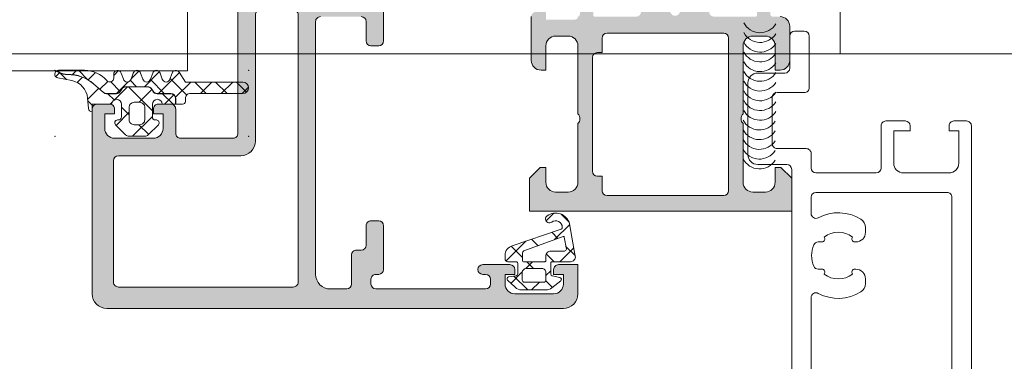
# Model space of a CAD drawing. Header units: millimetres. Extents: x 144573 to 336993, y 74252 to 247042.
# Tile 582 of 656: x 200131 to 200232, y 198193 to 198228. Entities that reach past the tile are written whole.
import ezdxf

# ---------------------------------------------------------------- set-up
doc = ezdxf.new("R2010")
doc.units = ezdxf.units.MM
doc.layers.add('FASÁDA DETAILNÍ', color=255, linetype='Continuous', lineweight=0)
doc.layers.add('NOVA', color=255, linetype='Continuous', lineweight=0)

# ---------------------------------------------------------------- blocks, each defined once
blk = doc.blocks.new('A$C69D17D4D')
at = {"layer": 'FASÁDA DETAILNÍ'}
h = blk.add_hatch(color=256, dxfattribs=at)
edge = h.paths.add_edge_path(flags=16)
edge.add_ellipse((-22986.2946985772, 24829.51812637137), major_axis=(-0.4999740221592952, 0), ratio=1, start_angle=89.99702292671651, end_angle=180.0029770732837, ccw=False)
edge.add_line((-22986.29472455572, 24829.01815234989), (-23004.29472455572, 24829.01815234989))
edge.add_ellipse((-23004.29475053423, 24829.51812637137), major_axis=(-0.4999740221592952, 0), ratio=1, start_angle=-0.002977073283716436, end_angle=90.00297707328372, ccw=False)
edge.add_line((-23004.79472455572, 24829.51815234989), (-23004.79472455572, 24842.01815234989))
edge.add_ellipse((-23004.29470273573, 24842.0181305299), major_axis=(-0.5000218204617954, 0), ratio=1, start_angle=270.0025002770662, end_angle=359.9974997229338, ccw=False)
edge.add_line((-23004.29472455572, 24842.51815234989), (-22991.69167355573, 24842.51815234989))
edge.add_ellipse((-22991.69167243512, 24844.01815122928), major_axis=(-1.499998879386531, 0), ratio=1, start_angle=89.99995719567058, end_angle=180.0000428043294)
edge.add_line((-22990.19167355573, 24844.01815234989), (-22990.19167355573, 24857.01814034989))
edge.add_ellipse((-22989.69167392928, 24857.01814072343), major_axis=(-0.4999996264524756, 0), ratio=1, start_angle=-90.00004280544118, end_angle=4.2805441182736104e-05, ccw=False)
edge.add_line((-22989.69167355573, 24857.51814034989), (-22986.29472455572, 24857.51814034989))
edge.add_ellipse((-22986.29472418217, 24857.01814072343), major_axis=(-0.4999996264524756, 0), ratio=1, start_angle=179.9999571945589, end_angle=270.0000428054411, ccw=False)
edge.add_line((-22985.79472455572, 24857.01814034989), (-22985.79472455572, 24829.51815234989))
edge = h.paths.add_edge_path()
edge.add_line((-22956.99472955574, 24828.3181403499), (-22956.99472955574, 24831.3181403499))
edge.add_line((-22956.99472955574, 24831.3181403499), (-22958.99472955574, 24831.3181403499))
edge.add_arc((-22958.99475553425, 24830.81816632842), 0.4999740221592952, 89.99702292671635, 180.0029770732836)
edge.add_line((-22959.49472955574, 24830.8181403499), (-22959.49472955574, 24830.3181403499))
edge.add_line((-22959.49472955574, 24830.3181403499), (-22958.49472955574, 24830.3181403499))
edge.add_line((-22958.49472955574, 24830.3181403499), (-22958.49472955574, 24829.3181403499))
edge.add_arc((-22959.49479368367, 24829.31820447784), 1.000064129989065, 270.0036740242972, 359.9963259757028, ccw=False)
edge.add_line((-22959.49472955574, 24828.3181403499), (-22963.49472955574, 24828.3181403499))
edge.add_arc((-22963.49469957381, 24829.31817033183), 1.00002998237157, 180.0017177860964, 269.9982822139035, ccw=False)
edge.add_line((-22964.49472955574, 24829.3181403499), (-22964.49472955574, 24830.3181403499))
edge.add_line((-22964.49472955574, 24830.3181403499), (-22963.49472955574, 24830.3181403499))
edge.add_line((-22963.49472955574, 24830.3181403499), (-22963.49472955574, 24830.8181403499))
edge.add_arc((-22963.99473515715, 24830.81813474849), 0.5000056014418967, 0.0006418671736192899, 89.99935813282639)
edge.add_line((-22963.99472955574, 24831.3181403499), (-22966.79473255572, 24831.3181403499))
edge.add_arc((-22966.79473255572, 24830.8181403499), 0.5, 90, 270)
edge.add_line((-22966.79473255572, 24830.3181403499), (-22966.49472955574, 24830.3181403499))
edge.add_arc((-22966.49474027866, 24829.81812962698), 0.5000107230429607, 0.00122873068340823, 89.99877126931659, ccw=False)
edge.add_line((-22965.99472955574, 24829.8181403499), (-22965.99472955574, 24829.3181403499))
edge.add_arc((-22966.49479747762, 24829.31820827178), 0.5000679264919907, 270.00778221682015, 359.9922177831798, ccw=False)
edge.add_line((-22966.49472955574, 24828.8181403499), (-22977.79472455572, 24828.8181403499))
edge.add_arc((-22977.79470273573, 24829.31816216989), 0.5000218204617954, 180.0025002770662, 269.99749972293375, ccw=False)
edge.add_line((-22978.29472455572, 24829.3181403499), (-22978.29472455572, 24829.8181403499))
edge.add_arc((-22977.79478722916, 24829.81820302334), 0.4999373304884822, 89.99281725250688, 180.0071827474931, ccw=False)
edge.add_line((-22977.79472455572, 24830.3181403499), (-22977.49472155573, 24830.3181403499))
edge.add_arc((-22977.49478435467, 24830.81820314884), 0.5000628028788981, 270.0071953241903, 359.9928046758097)
edge.add_line((-22976.99472155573, 24830.8181403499), (-22976.99472155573, 24835.3181403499))
edge.add_arc((-22977.49472715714, 24835.31813474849), 0.5000056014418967, 0.0006418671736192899, 89.99935813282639)
edge.add_line((-22977.49472155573, 24835.8181403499), (-22978.29472455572, 24835.8181403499))
edge.add_arc((-22978.29475053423, 24835.31816632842), 0.4999740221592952, 89.99702292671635, 180.0029770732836)
edge.add_line((-22978.79472455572, 24835.3181403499), (-22978.79472455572, 24833.3181403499))
edge.add_arc((-22979.29479247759, 24833.31820827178), 0.5000679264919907, 270.00778221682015, 359.9922177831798, ccw=False)
edge.add_line((-22979.29472455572, 24832.8181403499), (-22979.79472455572, 24832.8181403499))
edge.add_arc((-22979.79478722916, 24832.31820302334), 0.4999373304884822, 89.99281725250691, 180.0071827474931)
edge.add_line((-22980.29472455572, 24832.3181403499), (-22980.29472455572, 24829.3181403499))
edge.add_arc((-22980.79477967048, 24829.31819546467), 0.5000551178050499, 270.0063149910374, 359.9936850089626, ccw=False)
edge.add_line((-22980.79472455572, 24828.8181403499), (-22982.49472155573, 24828.8181403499))
edge.add_arc((-22982.49475340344, 24830.31810850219), 1.499968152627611, 179.9987834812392, 270.00121651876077, ccw=False)
edge.add_line((-22983.99472155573, 24830.3181403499), (-22983.99472155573, 24856.3181403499))
edge.add_arc((-22983.49474241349, 24856.31816120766), 0.4999791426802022, 89.99760977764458, 180.0023902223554, ccw=False)
edge.add_line((-22983.49472155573, 24856.8181403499), (-22979.29472455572, 24856.8181403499))
edge.add_arc((-22979.29473015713, 24856.31813474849), 0.5000056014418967, 0.000641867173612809, 89.99935813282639, ccw=False)
edge.add_line((-22978.79472455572, 24856.3181403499), (-22978.79472455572, 24854.3181403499))
edge.add_arc((-22978.29470273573, 24854.31816216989), 0.5000218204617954, 180.0025002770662, 269.9974997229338)
edge.add_line((-22978.29472455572, 24853.8181403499), (-22977.49472155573, 24853.8181403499))
edge.add_arc((-22977.49477410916, 24854.31819290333), 0.5000525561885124, 270.0060215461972, 359.9939784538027)
edge.add_line((-22976.99472155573, 24854.3181403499), (-22976.99472155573, 24859.31814134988))
edge.add_line((-22976.99472155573, 24859.31814134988), (-22977.21204255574, 24860.07603034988))
edge.add_arc((-22976.92366414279, 24860.15872166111), 0.2999999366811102, 127.9048146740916, 196.0000242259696, ccw=False)
edge.add_arc((-22977.29227469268, 24860.63214150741), 0.300000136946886, 307.9047180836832, 359.999969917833)
edge.add_line((-22976.99227455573, 24860.6321413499), (-22976.99227655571, 24862.69628834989))
edge.add_arc((-22977.39227594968, 24862.69628880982), 0.399999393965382, 359.999934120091, 471.9737695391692)
edge.add_line((-22977.54194855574, 24863.0672303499), (-22979.56517755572, 24862.2508693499))
edge.add_arc((-22979.49034093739, 24862.06539908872), 0.199999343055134, 111.9739078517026, 204.1410923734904)
edge.add_line((-22979.67284855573, 24861.98360234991), (-22978.60452855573, 24859.5999173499))
edge.add_arc((-22978.78703666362, 24859.51812064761), 0.1999997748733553, -90.81990060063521, 24.1410254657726, ccw=False)
edge.add_line((-22978.78989855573, 24859.31814134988), (-22990.09397855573, 24859.3181403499))
edge.add_arc((-22990.10241027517, 24859.50955484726), 0.1916001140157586, 178.9555499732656, 272.5222218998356, ccw=False)
edge.add_line((-22990.29397855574, 24859.5130473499), (-22990.29397855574, 24859.93363134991))
edge.add_line((-22990.29397855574, 24859.93363134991), (-22988.86224355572, 24862.39924334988))
edge.add_arc((-22989.12158054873, 24862.55005504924), 0.2999997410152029, 329.820803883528, 434.0000282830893)
edge.add_line((-22989.03888955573, 24862.83843334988), (-22990.53105055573, 24863.26630434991))
edge.add_line((-22990.53105055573, 24863.26630434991), (-22991.39432555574, 24863.76471634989))
edge.add_arc((-22991.5943255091, 24863.41830610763), 0.4000000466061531, 60.00001156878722, 179.9999652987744)
edge.add_line((-22991.99432555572, 24863.41830634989), (-22991.99397855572, 24859.31037534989))
edge.add_line((-22991.99397855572, 24859.31037534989), (-22991.99167355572, 24844.81831834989))
edge.add_arc((-22992.49167340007, 24844.81814022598), 0.4999998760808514, -90.00001783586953, 0.02041150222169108, ccw=False)
edge.add_line((-22992.49167355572, 24844.3181403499), (-22997.89471555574, 24844.3181403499))
edge.add_arc((-22997.89471592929, 24844.81813997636), 0.4999996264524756, 179.9999571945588, 270.0000428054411, ccw=False)
edge.add_line((-22998.39471555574, 24844.8181403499), (-22998.39471555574, 24847.3181403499))
edge.add_arc((-22998.89471518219, 24847.31814072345), 0.4999996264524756, 359.9999571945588, 450.0000428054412)
edge.add_line((-22998.89471555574, 24847.8181403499), (-23000.19471855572, 24847.8181403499))
edge.add_arc((-23000.19473941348, 24847.31816120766), 0.4999791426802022, 89.99760977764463, 180.0023902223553)
edge.add_line((-23000.69471855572, 24847.3181403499), (-23000.69471855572, 24846.8181403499))
edge.add_line((-23000.69471855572, 24846.8181403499), (-22999.69471855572, 24846.8181403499))
edge.add_line((-22999.69471855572, 24846.8181403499), (-22999.69471855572, 24845.3181403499))
edge.add_arc((-23000.69475024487, 24845.31817203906), 1.000031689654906, 270.0018155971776, 359.99818440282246, ccw=False)
edge.add_line((-23000.69471855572, 24844.3181403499), (-23004.69471855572, 24844.3181403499))
edge.add_arc((-23004.69464930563, 24845.31820959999), 1.000069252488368, 180.0039674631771, 269.99603253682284, ccw=False)
edge.add_line((-23005.69471855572, 24845.3181403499), (-23005.69471855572, 24846.8181403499))
edge.add_line((-23005.69471855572, 24846.8181403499), (-23004.69471855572, 24846.8181403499))
edge.add_line((-23004.69471855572, 24846.8181403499), (-23004.69471855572, 24847.3181403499))
edge.add_arc((-23005.19469257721, 24847.31816632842), 0.4999740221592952, 359.9970229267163, 450.0029770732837)
edge.add_line((-23005.19471855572, 24847.8181403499), (-23006.49472155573, 24847.8181403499))
edge.add_arc((-23006.49471595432, 24847.31813474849), 0.5000056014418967, 90.0006418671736, 179.9993581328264)
edge.add_line((-23006.99472155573, 24847.3181403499), (-23006.99472155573, 24828.3181403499))
edge.add_arc((-23005.49475084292, 24828.31811106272), 1.49997071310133, 179.9988812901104, 270.0011187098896)
edge.add_line((-23005.49472155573, 24826.8181403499), (-22958.49472955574, 24826.8181403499))
edge.add_arc((-22958.49478989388, 24828.31820068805), 1.50006033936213, 270.0023046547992, 359.9976953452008)
h = blk.add_hatch(color=256, dxfattribs=at)
edge = h.paths.add_edge_path()
edge.add_arc((-22938.69488045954, 24856.93811970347), 0.1199999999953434, 270, 360)
edge.add_line((-22938.57488045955, 24856.93811970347), (-22938.57488045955, 24859.69811770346))
edge.add_arc((-22938.27488045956, 24859.69811770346), 0.2999999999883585, 90, 180, ccw=False)
edge.add_line((-22938.27488045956, 24859.99811770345), (-22937.29490614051, 24859.99811770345))
edge.add_arc((-22937.29490614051, 24859.69811770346), 0.2999999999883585, 0, 90, ccw=False)
edge.add_line((-22936.99490614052, 24859.69811770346), (-22936.99490614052, 24857.81810670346))
edge.add_arc((-22936.91603904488, 24857.55056336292), 0.2789255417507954, 106.4245945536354, 181.1628700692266)
edge.add_line((-22937.19490714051, 24857.54490270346), (-22937.19490714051, 24857.09130870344))
edge.add_arc((-22936.91606969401, 24857.08564029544), 0.2788950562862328, 178.8354106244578, 253.5801235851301)
edge.add_line((-22936.99490614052, 24856.81811970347), (-22936.19473142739, 24856.81811970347))
edge.add_arc((-22936.19473142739, 24855.81811970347), 1, 0, 90, ccw=False)
edge.add_line((-22935.19473142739, 24855.81811970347), (-22935.19473142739, 24852.31811234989))
edge.add_arc((-22936.19475125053, 24852.31813217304), 1.000019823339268, 270.0011357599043, 359.9988642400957, ccw=False)
edge.add_line((-22936.19473142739, 24851.31811234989), (-22936.69473142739, 24851.31811234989))
edge.add_line((-22936.69473142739, 24851.31811234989), (-22936.69473142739, 24853.81811234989))
edge.add_arc((-22937.69477681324, 24853.81806696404), 1.000045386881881, 0.002600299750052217, 89.99739970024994)
edge.add_line((-22937.69473142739, 24854.81811234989), (-22938.99474973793, 24854.81811234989))
edge.add_arc((-22938.99469723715, 24853.81805984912), 1.000052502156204, 90.00300791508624, 179.9969920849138)
edge.add_line((-22939.99474973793, 24853.81811234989), (-22939.99474973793, 24846.81811234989))
edge.add_arc((-22939.46962798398, 24846.31811234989), 0.7250881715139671, 136.4038161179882, 223.5961838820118)
edge.add_line((-22939.99474973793, 24845.81811234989), (-22939.99474973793, 24839.78402421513))
edge.add_arc((-22938.99469723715, 24839.78407671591), 1.000052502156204, 180.0030079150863, 269.9969920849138)
edge.add_line((-22938.99474973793, 24838.78402421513), (-22937.69473142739, 24838.78402421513))
edge.add_arc((-22937.69477681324, 24839.78406960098), 1.000045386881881, 270.00260029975, 359.99739970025)
edge.add_line((-22936.69473142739, 24839.78402421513), (-22936.69473142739, 24841.31811234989))
edge.add_line((-22936.69473142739, 24841.31811234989), (-22936.09472532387, 24841.31811234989))
edge.add_line((-22936.09472532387, 24841.31811234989), (-22934.99474973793, 24840.21810624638))
edge.add_line((-22934.99474973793, 24840.21810624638), (-22934.99474973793, 24836.81811234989))
edge.add_line((-22934.99474973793, 24836.81811234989), (-22961.9946505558, 24836.81811234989))
edge.add_line((-22961.9946505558, 24836.81811234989), (-22961.9946505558, 24840.21810624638))
edge.add_line((-22961.9946505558, 24840.21810624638), (-22960.89467496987, 24841.31811234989))
edge.add_line((-22960.89467496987, 24841.31811234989), (-22960.29466886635, 24841.31811234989))
edge.add_line((-22960.29466886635, 24841.31811234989), (-22960.29466886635, 24839.78402421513))
edge.add_arc((-22959.2946234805, 24839.78406960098), 1.000045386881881, 180.00260029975, 269.9973997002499)
edge.add_line((-22959.29466886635, 24838.78402421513), (-22957.9946505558, 24838.78402421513))
edge.add_arc((-22957.99470305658, 24839.78407671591), 1.000052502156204, 270.0030079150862, 359.9969920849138)
edge.add_line((-22956.9946505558, 24839.78402421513), (-22956.9946505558, 24845.81811234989))
edge.add_arc((-22957.51977230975, 24846.31811234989), 0.7250881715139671, 316.4038161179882, 403.5961838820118)
edge.add_line((-22956.9946505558, 24846.81811234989), (-22956.9946505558, 24853.81811234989))
edge.add_arc((-22957.99470305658, 24853.81805984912), 1.000052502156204, 0.003007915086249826, 89.99699208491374)
edge.add_line((-22957.9946505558, 24854.81811234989), (-22959.29466886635, 24854.81811234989))
edge.add_arc((-22959.2946234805, 24853.81806696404), 1.000045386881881, 90.00260029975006, 179.9973997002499)
edge.add_line((-22960.29466886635, 24853.81811234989), (-22960.29466886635, 24851.31811234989))
edge.add_line((-22960.29466886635, 24851.31811234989), (-22960.79466886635, 24851.31811234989))
edge.add_arc((-22960.79464904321, 24852.31813217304), 1.000019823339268, 180.0011357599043, 269.9988642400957, ccw=False)
edge.add_line((-22961.79466886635, 24852.31811234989), (-22961.79466886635, 24856.81811234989))
edge.add_arc((-22961.29467918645, 24856.81812267), 0.4999896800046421, 89.99881737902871, 180.0011826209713, ccw=False)
edge.add_line((-22961.29466886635, 24857.31811234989), (-22960.29466886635, 24857.31811234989))
edge.add_line((-22960.29466886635, 24857.31811234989), (-22960.29466886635, 24856.51810929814))
edge.add_line((-22960.29466886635, 24856.51810929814), (-22957.29465360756, 24856.51810929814))
edge.add_arc((-22957.29465091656, 24856.81811701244), 0.3000077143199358, 269.9994860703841, 360.0005139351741)
edge.add_arc((-22957.07347964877, 24857.08564029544), 0.2788950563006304, 286.4198764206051, 361.1645893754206)
edge.add_line((-22956.79464220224, 24857.09130870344), (-22956.79464220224, 24857.54490270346))
edge.add_arc((-22957.07351029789, 24857.55056336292), 0.2789255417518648, 358.8371299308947, 433.5754054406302)
edge.add_line((-22956.99464320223, 24857.81810670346), (-22956.99464320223, 24859.69811770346))
edge.add_arc((-22956.69464320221, 24859.69811770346), 0.3000000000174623, 90, 180, ccw=False)
edge.add_line((-22956.69464320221, 24859.99811770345), (-22955.71466888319, 24859.99811770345))
edge.add_arc((-22955.71466888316, 24859.69811770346), 0.2999999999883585, 0, 90.00000000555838, ccw=False)
edge.add_line((-22955.41466888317, 24859.69811770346), (-22955.41466888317, 24856.93811970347))
edge.add_arc((-22955.29466888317, 24856.93811970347), 0.1199999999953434, 180, 270)
edge.add_line((-22955.29466888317, 24856.81811970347), (-22950.99464320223, 24856.81811970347))
edge.add_arc((-22950.99464320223, 24857.31811970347), 0.5, 270, 360)
edge.add_line((-22950.49464320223, 24857.31811970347), (-22950.49464320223, 24858.01811970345))
edge.add_line((-22950.49464320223, 24858.01811970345), (-22951.87613865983, 24860.41094002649))
edge.add_arc((-22951.75652341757, 24860.47999991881), 0.1381197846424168, 82.29756250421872, 210.0000000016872, ccw=False)
edge.add_arc((-22952.20414180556, 24855.63864868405), 4.999999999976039, 18.709400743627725, 84.65077199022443, ccw=False)
edge.add_arc((-22946.99477467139, 24857.40287487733), 0.4999999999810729, 198.709400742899, 341.2905992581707)
edge.add_arc((-22941.78540753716, 24855.63864868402), 5.000000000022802, 95.34922800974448, 161.2905992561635, ccw=False)
edge.add_arc((-22942.23302592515, 24860.47999991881), 0.1381197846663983, -30.000000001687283, 97.70243749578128, ccw=False)
edge.add_line((-22942.11341068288, 24860.41094002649), (-22943.49490614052, 24858.01811970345))
edge.add_line((-22943.49490614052, 24858.01811970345), (-22943.49490614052, 24857.31811970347))
edge.add_arc((-22942.99490614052, 24857.31811970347), 0.5, 180, 270)
edge.add_line((-22942.99490614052, 24856.81811970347), (-22938.69488045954, 24856.81811970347))
edge = h.paths.add_edge_path(flags=16)
edge.add_arc((-22953.9946581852, 24838.91811845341), 0.5, 180, 270)
edge.add_line((-22953.9946581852, 24838.41811845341), (-22941.99474973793, 24838.41811845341))
edge.add_arc((-22941.99474973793, 24838.91811845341), 0.5, 270, 360)
edge.add_line((-22941.49474973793, 24838.91811845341), (-22941.49474973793, 24854.61810014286))
edge.add_arc((-22941.99474973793, 24854.61810014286), 0.5, 0, 90)
edge.add_line((-22941.99474973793, 24855.11810014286), (-22953.9946581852, 24855.11810014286))
edge.add_arc((-22953.9946581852, 24854.61810014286), 0.5, 90, 180)
edge.add_line((-22954.4946581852, 24854.61810014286), (-22954.4946581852, 24853.11810014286))
edge.add_line((-22954.4946581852, 24853.11810014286), (-22954.9946581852, 24853.11810014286))
edge.add_arc((-22954.9946581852, 24852.61810014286), 0.5, 90, 180)
edge.add_line((-22955.4946581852, 24852.61810014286), (-22955.4946581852, 24840.91811845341))
edge.add_arc((-22954.9946581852, 24840.91811845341), 0.5, 180, 270)
edge.add_line((-22954.9946581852, 24840.41811845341), (-22954.4946581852, 24840.41811845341))
edge.add_line((-22954.4946581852, 24840.41811845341), (-22954.4946581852, 24838.91811845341))
h = blk.add_hatch(dxfattribs=at)
h.set_pattern_fill('ANSI37', color=256, scale=0.625, angle=90, style=0)
h.set_pattern_definition([(135, (-4407.505283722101, 0), (-1.403165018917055, -1.403165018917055), []), (225, (-4407.505283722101, 0), (1.403165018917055, -1.403165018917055), [])])
edge = h.paths.add_edge_path()
edge.add_arc((-23000.38479758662, 24845.90811894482), 0.2900050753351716, 314.9975633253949, 449.9994892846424)
edge.add_line((-23000.38479500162, 24846.19812402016), (-23000.48478926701, 24846.19812402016))
edge.add_arc((-23000.48478926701, 24846.50812402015), 0.3099999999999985, 179.9999999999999, 270.0000000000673, ccw=False)
edge.add_line((-23000.79478926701, 24846.50812402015), (-23000.79478926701, 24847.80810002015))
edge.add_arc((-23000.28478926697, 24847.80810002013), 0.5100000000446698, 1.1235201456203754, 180.0000000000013, ccw=False)
edge.add_line((-22999.77488731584, 24847.81810003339), (-22998.4162792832, 24847.81810185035))
edge.add_line((-22998.41627928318, 24847.81810185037), (-22998.41627928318, 24848.40810215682))
edge.add_arc((-22998.9062792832, 24848.4081021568), 0.4900000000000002, 2.105722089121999e-13, 90.00000000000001)
edge.add_line((-22998.9062792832, 24848.89810215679), (-23000.30627699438, 24848.89810215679))
edge.add_arc((-23000.30627699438, 24849.4081021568), 0.5099999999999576, 210.0000000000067, 270.0000000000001, ccw=False)
edge.add_line((-23000.74794995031, 24849.15310215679), (-23000.86342000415, 24849.35310215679))
edge.add_arc((-23001.28777245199, 24849.10810215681), 0.4900000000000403, 30.00000000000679, 90.00000000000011)
edge.add_line((-23001.28777245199, 24849.5981021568), (-23003.52478229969, 24849.5981021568))
edge.add_arc((-23003.52478229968, 24849.10810215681), 0.4899999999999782, 90.00000000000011, 150.0000000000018)
edge.add_line((-23003.94913474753, 24849.35310215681), (-23004.06460480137, 24849.1531021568))
edge.add_arc((-23004.50627775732, 24849.4081021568), 0.5100000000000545, 269.99999999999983, 330.00000000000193, ccw=False)
edge.add_line((-23004.50627775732, 24848.89810215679), (-23005.50387516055, 24848.89810215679))
edge.add_arc((-23005.50387516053, 24849.40403552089), 0.5059333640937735, 229.3588191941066, 269.99999999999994, ccw=False)
edge.add_line((-23005.83339956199, 24849.0201315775), (-23006.85963089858, 24849.90099845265))
edge.add_arc((-23009.46082802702, 24846.87054052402), 3.993732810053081, 49.35881919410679, 90.61886913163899)
edge.add_arc((-23009.52567490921, 24852.87392311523), 2.010000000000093, 243.3452087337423, 270.6188691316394, ccw=False)
edge.add_line((-23010.42738895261, 24851.07753457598), (-23010.6944248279, 24851.21157573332))
edge.add_arc((-23010.44945526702, 24850.90811202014), 0.3900003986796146, 128.9120293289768, 258.9894375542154)
edge.add_line((-23010.52394142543, 24850.52529075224), (-23009.08585059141, 24850.24568918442))
edge.add_arc((-23009.46946264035, 24848.27263525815), 2.010000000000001, 4.99524938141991, 78.99750356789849, ccw=False)
edge.add_line((-23007.46709677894, 24848.44765227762), (-23007.3733146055, 24847.37469249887))
edge.add_arc((-23006.9847474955, 24847.40811379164), 0.3900017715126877, 184.9160046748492, 268.5301263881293)
edge.add_line((-23006.99475155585, 24847.01824034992), (-23006.99475155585, 24847.8181113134))
edge.add_line((-23006.99475155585, 24847.81811131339), (-23004.99467221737, 24847.81810007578))
edge.add_arc((-23004.48477026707, 24847.80810002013), 0.5100000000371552, 0, 178.8764750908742, ccw=False)
edge.add_line((-23003.97477026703, 24847.80810002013), (-23003.97477026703, 24846.50812402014))
edge.add_arc((-23004.28477026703, 24846.50812402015), 0.3100000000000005, 269.99999999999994, 359.99999999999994, ccw=False)
edge.add_line((-23004.28477026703, 24846.19812402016), (-23004.38479526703, 24846.19812402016))
edge.add_arc((-23004.38476707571, 24845.90810864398), 0.2900153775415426, 90.00556950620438, 224.9966855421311)
edge.add_line((-23004.58985077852, 24845.70304866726), (-23003.5492863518, 24844.66175164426))
edge.add_arc((-23003.20268212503, 24845.00811202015), 0.4900000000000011, 224.9798378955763, 269.9999999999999)
edge.add_line((-23003.20268212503, 24844.51811202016), (-23001.56663368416, 24844.51811202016))
edge.add_arc((-23001.56663368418, 24845.00811202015), 0.4899999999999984, 270.0000000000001, 315.0276992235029)
edge.add_line((-23001.21998389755, 24844.66179724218), (-23000.17974175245, 24845.70304566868))
edge = h.paths.add_edge_path()
edge.add_arc((-23002.08476645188, 24847.50813383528), 0.4999901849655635, -1.1368683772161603e-13, 89.9999999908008, ccw=False)
edge.add_line((-23001.58477626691, 24847.50813383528), (-23001.58477626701, 24846.20812402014))
edge.add_arc((-23002.08475762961, 24846.20810538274), 0.4999813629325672, -90.0021357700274, 0.002135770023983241, ccw=False)
edge.add_line((-23002.08477626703, 24845.70812402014), (-23002.68478326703, 24845.70812402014))
edge.add_arc((-23002.68480190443, 24846.20810538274), 0.4999813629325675, 179.997864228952, 270.0021357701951, ccw=False)
edge.add_line((-23003.184783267, 24846.20812402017), (-23003.1847832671, 24847.50813383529))
edge.add_arc((-23002.68479308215, 24847.50813383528), 0.4999901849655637, 90, 180, ccw=False)
edge.add_line((-23002.68479308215, 24848.00812402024), (-23002.08476645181, 24848.00812402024))
h = blk.add_hatch(dxfattribs=at)
h.set_pattern_fill('ANSI37', color=256, scale=0.48, angle=90, style=0)
h.set_pattern_definition([(135, (-4407.505283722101, 0), (-1.077630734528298, -1.077630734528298), []), (225, (-4407.505283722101, 0), (1.077630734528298, -1.077630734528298), [])])
edge = h.paths.add_edge_path()
edge.add_line((-22999.78056309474, 24850.40152880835), (-23000.0078219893, 24851.00858631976))
edge.add_arc((-23000.38465812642, 24850.90811111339), 0.3900009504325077, 14.92936879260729, 165.070631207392)
edge.add_line((-23000.76149426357, 24851.00858631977), (-23000.98875315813, 24850.40152880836))
edge.add_arc((-23001.38465812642, 24850.50811227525), 0.4100009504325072, 195.0676336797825, 344.9323663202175, ccw=False)
edge.add_line((-23001.78056309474, 24850.40152880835), (-23002.00782199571, 24851.00858633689))
edge.add_arc((-23002.38465812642, 24850.90811261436), 0.390000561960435, 14.92915839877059, 165.0708416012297)
edge.add_line((-23002.76149425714, 24851.00858633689), (-23002.98875315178, 24850.40152882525))
edge.add_arc((-23003.38465812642, 24850.50811077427), 0.4100005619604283, 195.0674247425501, 344.9325713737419, ccw=False)
edge.add_line((-23003.7805631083, 24850.40152885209), (-23004.00781818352, 24851.0085863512))
edge.add_arc((-23004.38470083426, 24850.90809910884), 0.3900489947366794, 14.92931686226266, 179.9999999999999)
edge.add_line((-23004.774749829, 24850.90809910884), (-23004.77474982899, 24850.50811001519))
edge.add_arc((-23005.18475038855, 24850.50811001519), 0.4100005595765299, 220.3199356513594, 359.99999999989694, ccw=False)
edge.add_arc((-23007.77703660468, 24848.30814015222), 2.989972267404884, 40.31993784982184, 90.00133045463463)
edge.add_line((-23007.77710603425, 24851.29811241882), (-23010.44889761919, 24851.29811202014))
edge.add_arc((-23010.44945526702, 24850.90811202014), 0.3900003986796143, 89.91807475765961, 125.6405699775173)
edge.add_line((-23010.67670793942, 24851.2250608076), (-23010.41841667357, 24851.09540908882))
edge.add_arc((-23009.52567490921, 24852.87392311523), 1.990000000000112, 243.345208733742, 270.6188691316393)
edge.add_arc((-23009.46082802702, 24846.87054052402), 4.013732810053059, 49.358819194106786, 90.61886913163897, ccw=False)
edge.add_line((-23006.84660450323, 24849.91617452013), (-23005.82037316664, 24849.03530764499))
edge.add_arc((-23005.50387516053, 24849.40403552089), 0.4859333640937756, 229.3588191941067, 269.9999999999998)
edge.add_line((-23005.50387516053, 24848.91810215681), (-23004.5062777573, 24848.91810215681))
edge.add_arc((-23004.50627775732, 24849.4081021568), 0.4900000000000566, 270.0000000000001, 330.0000000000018)
edge.add_line((-23004.08192530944, 24849.1631021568), (-23003.9664552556, 24849.3631021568))
edge.add_arc((-23003.52478229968, 24849.10810215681), 0.5099999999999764, 89.99999999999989, 150.0000000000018, ccw=False)
edge.add_line((-23003.52478229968, 24849.61810215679), (-23001.28777245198, 24849.61810215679))
edge.add_arc((-23001.28777245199, 24849.10810215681), 0.5100000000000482, 30.00000000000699, 89.99999999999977, ccw=False)
edge.add_line((-23000.84609949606, 24849.36310215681), (-23000.73062944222, 24849.16310215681))
edge.add_arc((-23000.30627699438, 24849.4081021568), 0.4899999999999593, 210.000000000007, 269.9999999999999)
edge.add_line((-23000.30627699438, 24848.91810215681), (-22998.9062792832, 24848.91810215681))
edge.add_arc((-22998.9062792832, 24848.4081021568), 0.509999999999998, -2.2737367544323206e-13, 90, ccw=False)
edge.add_line((-22998.39627928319, 24848.4081021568), (-22998.39627928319, 24847.8181018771))
edge.add_line((-22998.39627928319, 24847.81810187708), (-22997.6846577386, 24847.81810282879))
edge.add_arc((-22997.68465812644, 24848.10810282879), 0.2900000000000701, 270.0000766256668, 360.0000000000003)
edge.add_line((-22997.39465812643, 24848.10810282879), (-22997.39465812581, 24848.40808795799))
edge.add_arc((-22996.88483613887, 24848.40826950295), 0.5098220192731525, 89.97571351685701, 180.0204027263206, ccw=False)
edge.add_line((-22996.88462003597, 24848.9180914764), (-22991.4846570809, 24848.91812199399))
edge.add_arc((-22991.48466041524, 24849.50812046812), 0.5899984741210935, 270.0003238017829, 450.0000000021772)
edge.add_line((-22991.48466041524, 24850.09811894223), (-22997.39006866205, 24850.09811894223))
edge.add_line((-22997.39006866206, 24850.09811894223), (-22998.04677221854, 24851.10287327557))
edge.add_arc((-22998.38465995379, 24850.90811264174), 0.3899997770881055, 29.95942118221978, 165.0702409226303)
edge.add_line((-22998.76149427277, 24851.00859011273), (-22998.98875315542, 24850.40152881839))
edge.add_arc((-22999.38465812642, 24850.50811227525), 0.4100009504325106, 195.0676336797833, 344.93236777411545, ccw=False)
h = blk.add_hatch(dxfattribs=at)
h.set_pattern_fill('ANSI37', color=256, scale=0.625, angle=270, style=0)
h.set_pattern_definition([(315, (-22959.49474955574, 24830.31811234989), (1.403165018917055, 1.403165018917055), []), (44.99999999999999, (-22959.49474955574, 24830.31811234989), (-1.403165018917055, 1.403165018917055), [])])
edge = h.paths.add_edge_path(flags=16)
edge.add_ellipse((-22959.7969645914, 24832.22032549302), major_axis=(-0.4977897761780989, 0), ratio=1, start_angle=-90.2547220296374, end_angle=0.1925797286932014)
edge.add_line((-22960.29475155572, 24832.2186523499), (-22960.29475155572, 24831.7181333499))
edge.add_ellipse((-22960.39473530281, 24831.71811909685), major_axis=(-0.09998374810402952, 0), ratio=1, start_angle=89.99125930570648, end_angle=180.0081677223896, ccw=False)
edge.add_line((-22960.39475055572, 24831.61813534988), (-22962.59518055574, 24831.61813134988))
edge.add_ellipse((-22962.59517789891, 24831.71813600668), major_axis=(-0.1000046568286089, 0), ratio=1, start_angle=0.0015221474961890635, end_angle=89.99847781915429, ccw=False)
edge.add_line((-22962.69518255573, 24831.7181333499), (-22962.69518255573, 24832.5300753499))
edge.add_ellipse((-22962.4951759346, 24832.53006687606), major_axis=(-0.2000066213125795, 0), ratio=1, start_angle=285.6886153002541, end_angle=359.9975725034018, ccw=False)
edge.add_line((-22962.54925955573, 24832.72262234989), (-22958.53111855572, 24834.20994734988))
edge.add_ellipse((-22958.49640506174, 24834.1161658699), major_axis=(-0.09999996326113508, 0), ratio=1, start_angle=190.3222841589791, end_angle=290.3121828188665, ccw=False)
edge.add_line((-22958.39802355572, 24834.13408434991), (-22958.17774055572, 24832.92461534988))
edge.add_ellipse((-22958.37763092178, 24832.91810665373), major_axis=(-0.1999963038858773, 0), ratio=1, start_angle=89.99895893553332, end_angle=181.8649678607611, ccw=False)
edge.add_line((-22958.37763455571, 24832.7181103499), (-22959.79475155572, 24832.7181103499))
edge = h.paths.add_edge_path(flags=16)
edge.add_ellipse((-22960.49475272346, 24829.71812151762), major_axis=(-0.2000001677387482, 0), ratio=1, start_angle=89.99976157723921, end_angle=180.0002384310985, ccw=False)
edge.add_line((-22960.49475355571, 24829.51812134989), (-22962.52921055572, 24829.51812534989))
edge.add_ellipse((-22962.52921527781, 24829.71812062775), major_axis=(-0.1999952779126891, 0), ratio=1, start_angle=-0.0004933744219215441, end_angle=90.0013528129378, ccw=False)
edge.add_line((-22962.72921055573, 24829.71812234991), (-22962.72921055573, 24830.51813234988))
edge.add_ellipse((-22962.32919974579, 24830.51812354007), major_axis=(-0.4000108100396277, 0), ratio=1, start_angle=270.0019780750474, end_angle=359.9987381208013, ccw=False)
edge.add_line((-22962.32921355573, 24830.91813434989), (-22960.69475055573, 24830.91813434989))
edge.add_ellipse((-22960.69474747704, 24830.51813942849), major_axis=(-0.3999949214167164, 0), ratio=1, start_angle=179.9989860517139, end_angle=270.0004409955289, ccw=False)
edge.add_line((-22960.29475255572, 24830.51813234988), (-22960.29475255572, 24829.71812234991))
edge = h.paths.add_edge_path()
edge.add_arc((-22958.89476065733, 24829.79467346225), 0.2000083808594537, 310.0023157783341, 434.9984805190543)
edge.add_line((-22958.84298955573, 24829.98786534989), (-22959.64651455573, 24830.17839934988))
edge.add_arc((-22959.59473816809, 24830.37159293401), 0.2000113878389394, 180.0027454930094, 254.9971436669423, ccw=False)
edge.add_line((-22959.79474955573, 24830.37158334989), (-22959.79474955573, 24831.4681333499))
edge.add_arc((-22959.64476190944, 24831.46814370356), 0.1499876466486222, 89.99604484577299, 180.0039551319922, ccw=False)
edge.add_line((-22959.64475155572, 24831.61813134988), (-22957.76188055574, 24831.61812334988))
edge.add_arc((-22957.76187864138, 24832.11812322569), 0.4999998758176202, 269.9997806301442, 369.9335722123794)
edge.add_line((-22957.26937455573, 24832.2043763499), (-22957.85076355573, 24835.52410234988))
edge.add_arc((-22959.29474908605, 24835.1180280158), 1.499996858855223, 15.70692445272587, 125.0875539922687)
edge.add_arc((-22959.92705605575, 24836.0181308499), 0.3999981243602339, 125.0880041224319, 305.0880041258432)
edge.add_arc((-22959.29253449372, 24835.136831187), 0.6860034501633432, 0.4843583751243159, 126.14118557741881, ccw=False)
edge.add_arc((-22958.75565811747, 24835.12301100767), 0.1503878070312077, -70.98384901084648, 7.496078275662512, ccw=False)
edge.add_line((-22958.70665655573, 24834.9808303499), (-22963.75288255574, 24833.2531483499))
edge.add_arc((-22963.49476140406, 24832.2870563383), 0.999980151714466, 104.9589109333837, 180.000572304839)
edge.add_line((-22964.49474155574, 24832.2870463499), (-22964.49475355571, 24831.91814134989))
edge.add_arc((-22964.19473382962, 24831.91816207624), 0.3000197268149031, 180.0039581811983, 269.9968057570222)
edge.add_line((-22964.19475055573, 24831.61814234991), (-22963.34473555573, 24831.61814234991))
edge.add_arc((-22963.34472264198, 24831.46815826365), 0.1499840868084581, -0.004933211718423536, 90.00493321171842, ccw=False)
edge.add_line((-22963.19473855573, 24831.46814534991), (-22963.19474955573, 24830.37158334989))
edge.add_arc((-22963.39476414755, 24830.37159246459), 0.2000145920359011, 285.00237432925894, 359.9973890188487, ccw=False)
edge.add_line((-22963.34298855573, 24830.17839534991), (-22964.14636055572, 24830.04930134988))
edge.add_arc((-22964.09463614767, 24829.85612550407), 0.1999808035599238, 104.9897870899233, 225.007444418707)
edge.add_line((-22964.23602555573, 24829.71469934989), (-22963.46015555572, 24828.9881803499))
edge.add_arc((-22962.77664514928, 24829.71812197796), 1.000000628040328, 226.8814623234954, 270.0000340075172)
edge.add_line((-22962.77664455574, 24828.7181213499), (-22960.29801155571, 24828.7181213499))
edge.add_arc((-22960.29801260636, 24829.71812425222), 1.000002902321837, 270.0000601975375, 307.8277930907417)
edge.add_line((-22959.68472055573, 24828.9282643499), (-22958.76619155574, 24829.64146334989))
for p, q in [((-22929.99964153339, 24897.00002419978), (-22929.99964153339, 24853.00002420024)), ((-11879.50012068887, 24853.00002420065), (-24919.00002156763, 24853.00002418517)), ((-18179.50012068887, 24853.00002420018), (-22997.1692492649, 24853.00002420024))]:
    blk.add_line(p, q, dxfattribs=at)
blk.add_lwpolyline([(-23384.8600261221, 24895.25402419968), (-22997.1692492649, 24895.25402419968), (-22997.1692492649, 24851.25402419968), (-23384.8600261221, 24851.25402419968), (-23465.83090494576, 24851.25402419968), (-23465.83090494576, 24895.25402419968)], close=True, dxfattribs=at)
for points in [[(-22979.29472455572, 24856.8181403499, -0.414207), (-22978.79472455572, 24856.3181403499), (-22978.79472455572, 24854.3181403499), (-22978.79472455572, 24854.3181403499, 0.414188), (-22978.29472455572, 24853.8181403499), (-22977.49472155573, 24853.8181403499), (-22977.49472155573, 24853.8181403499, 0.414152), (-22976.99472155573, 24854.3181403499), (-22976.99472155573, 24859.31814134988)], [(-22991.99397855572, 24859.31037534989), (-22991.99167355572, 24844.81831834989), (-22991.99167355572, 24844.81831834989, -0.414318), (-22992.49167355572, 24844.3181403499), (-22997.89471555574, 24844.3181403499), (-22997.89471555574, 24844.3181403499, -0.414214), (-22998.39471555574, 24844.8181403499), (-22998.39471555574, 24847.3181403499), (-22998.39471555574, 24847.3181403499, 0.414214), (-22998.89471555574, 24847.8181403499), (-23000.19471855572, 24847.8181403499), (-23000.19471855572, 24847.8181403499, 0.414238), (-23000.69471855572, 24847.3181403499), (-23000.69471855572, 24846.8181403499), (-22999.69471855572, 24846.8181403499), (-22999.69471855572, 24845.3181403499), (-22999.69471855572, 24845.3181403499, -0.414195), (-23000.69471855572, 24844.3181403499), (-23004.69471855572, 24844.3181403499), (-23004.69471855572, 24844.3181403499, -0.414173), (-23005.69471855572, 24845.3181403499), (-23005.69471855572, 24846.8181403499), (-23004.69471855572, 24846.8181403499), (-23004.69471855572, 24847.3181403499), (-23004.69471855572, 24847.3181403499, 0.414244), (-23005.19471855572, 24847.8181403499), (-23006.49472155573, 24847.8181403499), (-23006.49472155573, 24847.8181403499, 0.414207), (-23006.99472155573, 24847.3181403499), (-23006.99472155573, 24828.3181403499), (-23006.99472155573, 24828.3181403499, 0.414225), (-23005.49472155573, 24826.8181403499), (-22958.49472955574, 24826.8181403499), (-22958.49472955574, 24826.8181403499, 0.41419), (-22956.99472955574, 24828.3181403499), (-22956.99472955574, 24828.3181403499), (-22956.99472955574, 24831.3181403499), (-22958.99472955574, 24831.3181403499), (-22958.99472955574, 24831.3181403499, 0.414244), (-22959.49472955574, 24830.8181403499), (-22959.49472955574, 24830.3181403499), (-22958.49472955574, 24830.3181403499), (-22958.49472955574, 24829.3181403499), (-22958.49472955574, 24829.3181403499, -0.414176), (-22959.49472955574, 24828.3181403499), (-22963.49472955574, 24828.3181403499), (-22963.49472955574, 24828.3181403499, -0.414196), (-22964.49472955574, 24829.3181403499), (-22964.49472955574, 24830.3181403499), (-22963.49472955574, 24830.3181403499), (-22963.49472955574, 24830.8181403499), (-22963.49472955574, 24830.8181403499, 0.414207), (-22963.99472955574, 24831.3181403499), (-22966.79473255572, 24831.3181403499), (-22966.79473255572, 24831.3181403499, 1), (-22966.79473255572, 24830.3181403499), (-22966.49472955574, 24830.3181403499), (-22966.49472955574, 24830.3181403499, -0.414201), (-22965.99472955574, 24829.8181403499), (-22965.99472955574, 24829.3181403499), (-22965.99472955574, 24829.3181403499, -0.414134), (-22966.49472955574, 24828.8181403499), (-22977.79472455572, 24828.8181403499), (-22977.79472455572, 24828.8181403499, -0.414188), (-22978.29472455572, 24829.3181403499), (-22978.29472455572, 24829.8181403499), (-22978.29472455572, 24829.8181403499, -0.414287), (-22977.79472455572, 24830.3181403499), (-22977.49472155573, 24830.3181403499), (-22977.49472155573, 24830.3181403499, 0.41414), (-22976.99472155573, 24830.8181403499), (-22976.99472155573, 24835.3181403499), (-22976.99472155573, 24835.3181403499, 0.414207), (-22977.49472155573, 24835.8181403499), (-22978.29472455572, 24835.8181403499), (-22978.29472455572, 24835.8181403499, 0.414244), (-22978.79472455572, 24835.3181403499), (-22978.79472455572, 24833.3181403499), (-22978.79472455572, 24833.3181403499, -0.414134), (-22979.29472455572, 24832.8181403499), (-22979.79472455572, 24832.8181403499), (-22979.79472455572, 24832.8181403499, 0.414287), (-22980.29472455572, 24832.3181403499), (-22980.29472455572, 24829.3181403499), (-22980.29472455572, 24829.3181403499, -0.414149), (-22980.79472455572, 24828.8181403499), (-22982.49472155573, 24828.8181403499), (-22982.49472155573, 24828.8181403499, -0.414226), (-22983.99472155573, 24830.3181403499), (-22983.99472155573, 24856.3181403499), (-22983.99472155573, 24856.3181403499, -0.414238), (-22983.49472155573, 24856.8181403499)], [(-22936.19473142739, 24856.81811970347, -0.414213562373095), (-22935.19473142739, 24855.81811970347), (-22935.19473142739, 24852.31811234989, -0.4142019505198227), (-22936.19473142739, 24851.31811234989), (-22936.69473142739, 24851.31811234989), (-22936.69473142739, 24853.81811234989, 0.4141869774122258), (-22937.69473142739, 24854.81811234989), (-22938.99474973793, 24854.81811234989, 0.4141828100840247), (-22939.99474973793, 24853.81811234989), (-22939.99474973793, 24846.81811234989, 0.3999328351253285), (-22939.99474973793, 24845.81811234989), (-22939.99474973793, 24839.78402421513, 0.4141828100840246), (-22938.99474973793, 24838.78402421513), (-22937.69473142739, 24838.78402421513, 0.4141869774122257), (-22936.69473142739, 24839.78402421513), (-22936.69473142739, 24841.31811234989), (-22936.09472532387, 24841.31811234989), (-22934.99474973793, 24840.21810624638), (-22934.99474973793, 24836.81811234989), (-22961.9946505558, 24836.81811234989), (-22961.9946505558, 24840.21810624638), (-22960.89467496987, 24841.31811234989), (-22960.29466886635, 24841.31811234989), (-22960.29466886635, 24839.78402421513, 0.4141869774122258), (-22959.29466886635, 24838.78402421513), (-22957.9946505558, 24838.78402421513, 0.4141828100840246), (-22956.9946505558, 24839.78402421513), (-22956.9946505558, 24845.81811234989, 0.3999328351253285), (-22956.9946505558, 24846.81811234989), (-22956.9946505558, 24853.81811234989, 0.4141828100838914), (-22957.9946505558, 24854.81811234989), (-22959.29466886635, 24854.81811234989, 0.4141869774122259), (-22960.29466886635, 24853.81811234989), (-22960.29466886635, 24851.31811234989), (-22960.79466886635, 24851.31811234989, -0.4142019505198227), (-22961.79466886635, 24852.31811234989), (-22961.79466886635, 24856.81811234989, -0.414225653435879)], [(-22934.99474973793, 24722.58197171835), (-22934.99474973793, 24841.11811234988, 0.414213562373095), (-22935.49474973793, 24841.61811234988), (-22938.49474973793, 24841.61811234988, -0.414213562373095), (-22939.49474973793, 24842.61811234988), (-22939.49474973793, 24850.01811235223, -0.4142135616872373), (-22938.49474974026, 24851.01811235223), (-22935.69474973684, 24851.01811235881, 0.4142135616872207), (-22935.194749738, 24851.51811235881), (-22935.194749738, 24854.81811234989, -0.414213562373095), (-22934.694749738, 24855.31811234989), (-22933.694749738, 24855.31811234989, -0.414213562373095), (-22933.194749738, 24854.81811234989), (-22933.19474973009, 24849.51811039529, -0.4142135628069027), (-22933.69474973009, 24849.01811039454), (-22936.49474979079, 24849.01811039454, 0.4142135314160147), (-22936.99474973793, 24848.51811039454), (-22936.99474973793, 24843.75206129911, 0.4142135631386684), (-22936.49474973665, 24843.25206129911), (-22933.49474973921, 24843.25206130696, -0.4142135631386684), (-22932.99474973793, 24842.75206130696), (-22932.99474973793, 24841.25206179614, 0.414213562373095), (-22932.49474973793, 24840.75206179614), (-22926.2948539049, 24840.75206179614, 0.414213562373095), (-22925.7948539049, 24841.25206179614), (-22925.7948539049, 24845.58867783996, -0.4142140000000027), (-22925.2948539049, 24846.08867783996), (-22923.29485190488, 24846.08867783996, -0.4142009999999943), (-22922.79485190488, 24845.58867783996), (-22922.79485190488, 24845.08867783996), (-22924.49485190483, 24845.08867783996), (-22924.49485190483, 24841.75206179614, 0.4142140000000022), (-22923.49485190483, 24840.75206179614), (-22918.79485190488, 24840.75206179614, 0.4142140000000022), (-22917.79485190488, 24841.75206179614), (-22917.79485190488, 24845.08867783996), (-22918.79485190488, 24845.08867783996), (-22918.79485190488, 24845.58867783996, -0.4142200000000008), (-22918.29485990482, 24846.08867783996), (-22916.99484890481, 24846.08867783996, -0.4142140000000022), (-22916.49484890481, 24845.58867783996), (-22916.49484925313, 24722.58197171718, -0.4142135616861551)], [(-22918.49484924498, 24724.58197171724), (-22918.49484892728, 24838.25206213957, 0.4142136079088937), (-22918.99484900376, 24838.75206214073), (-22932.49474981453, 24838.75206007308, 0.4142135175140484), (-22932.99474973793, 24838.25206007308), (-22932.99474973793, 24836.57800232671, 0.5657414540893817), (-22932.26005586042, 24836.13650625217, -0.2677634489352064), (-22927.86533797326, 24835.98414682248, -0.2587771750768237), (-22927.39474973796, 24835.1357818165), (-22927.39474973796, 24834.65134079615, -0.414213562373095), (-22928.39474973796, 24833.65134079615), (-22928.50064230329, 24833.65134079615, -0.6451800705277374), (-22928.72596207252, 24834.14940897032, 0.3417320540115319), (-22931.66353740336, 24834.14940897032, -0.645180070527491), (-22931.88885717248, 24833.65134079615), (-22932.2569088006, 24833.65134079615, 0.2982166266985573), (-22932.71516637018, 24833.35134079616, 0.2087121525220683), (-22932.71516637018, 24831.15134079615, 0.29821662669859), (-22932.2569088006, 24830.85134079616), (-22931.88885717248, 24830.85134079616, -0.6451800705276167), (-22931.66353740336, 24830.35327262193, 0.3417320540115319), (-22928.72596207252, 24830.35327262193, -0.6451800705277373), (-22928.50064230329, 24830.85134079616), (-22928.39474973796, 24830.85134079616, -0.4142135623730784), (-22927.39474973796, 24829.85134079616), (-22927.39474973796, 24829.36689977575, -0.258777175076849), (-22927.86533797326, 24828.51853476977, -0.2677634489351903), (-22932.26005586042, 24828.36617534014, 0.5657414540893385), (-22932.99474973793, 24827.92467926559), (-22932.99474973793, 24733.89863324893, 0.5657414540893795)]]:
    blk.add_lwpolyline(points, format="xyb", dxfattribs=at)
at = {"layer": 'FASÁDA DETAILNÍ', "extrusion": (0, 0, -1)}
for points in [[(22985.79472455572, 24829.51815234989, 0.414244), (22986.29472455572, 24829.01815234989), (23004.29472455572, 24829.01815234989), (23004.29472455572, 24829.01815234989, 0.414244), (23004.79472455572, 24829.51815234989), (23004.79472455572, 24842.01815234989), (23004.79472455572, 24842.01815234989, 0.414188), (23004.29472455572, 24842.51815234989), (22991.69167355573, 24842.51815234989), (22991.69167355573, 24842.51815234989, -0.414214), (22990.19167355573, 24844.01815234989), (22990.19167355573, 24857.01814034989), (22990.19167355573, 24857.01814034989, 0.414214), (22989.69167355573, 24857.51814034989), (22986.29472455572, 24857.51814034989), (22986.29472455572, 24857.51814034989, 0.414214), (22985.79472455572, 24857.01814034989), (22985.79472455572, 24829.51815234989)], [(22959.79475155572, 24832.7181103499, -0.416502), (22960.29475155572, 24832.2186523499), (22960.29475155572, 24831.7181333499), (22960.29475155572, 24831.7181333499, 0.4143), (22960.39475055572, 24831.61813534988), (22962.59518055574, 24831.61813134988), (22962.59518055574, 24831.61813134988, 0.414198), (22962.69518255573, 24831.7181333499), (22962.69518255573, 24832.5300753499), (22962.69518255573, 24832.5300753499, 0.336095), (22962.54925955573, 24832.72262234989), (22958.53111855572, 24834.20994734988), (22958.53111855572, 24834.20994734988, 0.466254), (22958.39802355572, 24834.13408434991), (22958.17774055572, 24832.92461534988), (22958.17774055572, 24832.92461534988, 0.423785), (22958.37763455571, 24832.7181103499), (22959.79475155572, 24832.7181103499)], [(22960.29475255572, 24829.71812234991, 0.414216), (22960.49475355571, 24829.51812134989), (22962.52921055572, 24829.51812534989), (22962.52921055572, 24829.51812534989, 0.414223), (22962.72921055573, 24829.71812234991), (22962.72921055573, 24830.51813234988), (22962.72921055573, 24830.51813234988, 0.414197), (22962.32921355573, 24830.91813434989), (22960.69475055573, 24830.91813434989), (22960.69475055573, 24830.91813434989, 0.414221), (22960.29475255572, 24830.51813234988), (22960.29475255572, 24829.71812234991)]]:
    blk.add_lwpolyline(points, format="xyb", close=True, dxfattribs=at)
at = {"layer": 'FASÁDA DETAILNÍ'}
for points in [[(-22954.4946581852, 24838.91811845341, 0.414213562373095), (-22953.9946581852, 24838.41811845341), (-22941.99474973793, 24838.41811845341, 0.414213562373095), (-22941.49474973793, 24838.91811845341), (-22941.49474973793, 24854.61810014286, 0.414213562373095), (-22941.99474973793, 24855.11810014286), (-22953.9946581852, 24855.11810014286, 0.414213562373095), (-22954.4946581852, 24854.61810014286), (-22954.4946581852, 24853.11810014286), (-22954.9946581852, 24853.11810014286, 0.414213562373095), (-22955.4946581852, 24852.61810014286), (-22955.4946581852, 24840.91811845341, 0.414213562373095), (-22954.9946581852, 24840.41811845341), (-22954.4946581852, 24840.41811845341)], [(-22958.76619155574, 24829.64146334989, 0.606792), (-22958.84298955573, 24829.98786534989), (-22959.64651455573, 24830.17839934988), (-22959.64651455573, 24830.17839934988, -0.339427), (-22959.79474955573, 24830.37158334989), (-22959.79474955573, 24831.4681333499), (-22959.79474955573, 24831.4681333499, -0.414254), (-22959.64475155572, 24831.61813134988), (-22957.76188055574, 24831.61812334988), (-22957.76188055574, 24831.61812334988, 0.465956), (-22957.26937455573, 24832.2043763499), (-22957.85076355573, 24835.52410234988), (-22957.85076355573, 24835.52410234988, 0.517137), (-22960.15698855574, 24836.3454373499, 1), (-22959.69712355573, 24835.69082434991, -0.610743), (-22958.60655555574, 24835.1426303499, -0.356477), (-22958.70665655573, 24834.9808303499), (-22963.75288255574, 24833.2531483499), (-22963.75288255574, 24833.2531483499, 0.339657), (-22964.49474155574, 24832.2870463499), (-22964.49475355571, 24831.91814134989), (-22964.49475355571, 24831.91814134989, 0.414177), (-22964.19475055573, 24831.61814234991), (-22963.34473555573, 24831.61814234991), (-22963.34473555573, 24831.61814234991, -0.414264), (-22963.19473855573, 24831.46814534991), (-22963.19474955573, 24830.37158334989), (-22963.19474955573, 24830.37158334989, -0.33943), (-22963.34298855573, 24830.17839534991), (-22964.14636055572, 24830.04930134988), (-22964.14636055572, 24830.04930134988, 0.577453), (-22964.23602555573, 24829.71469934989), (-22963.46015555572, 24828.9881803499), (-22963.46015555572, 24828.9881803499, 0.190392), (-22962.77664455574, 24828.7181213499), (-22960.29801155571, 24828.7181213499), (-22960.29801155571, 24828.7181213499, 0.16657), (-22959.68472055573, 24828.9282643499), (-22958.76619155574, 24829.64146334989)]]:
    blk.add_lwpolyline(points, format="xyb", close=True, dxfattribs=at)
at = {"layer": 'FASÁDA DETAILNÍ', "color": 7}
for points in [[(-23000.17974175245, 24845.70304566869, 0.6681907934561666), (-23000.38479500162, 24846.19812402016), (-23000.48478926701, 24846.19812402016, -0.41421356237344), (-23000.79478926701, 24846.50812402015), (-23000.79478926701, 24847.80810002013, -0.9902431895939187), (-22999.77488731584, 24847.81810003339), (-22998.41627928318, 24847.81810185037), (-22998.41627928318, 24848.4081021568, 0.4142135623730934), (-22998.9062792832, 24848.89810215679), (-23000.30627699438, 24848.89810215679, -0.267949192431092), (-23000.74794995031, 24849.15310215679), (-23000.86342000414, 24849.35310215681, 0.2679491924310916), (-23001.28777245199, 24849.5981021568), (-23003.52478229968, 24849.5981021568, 0.267949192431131), (-23003.94913474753, 24849.35310215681), (-23004.06460480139, 24849.15310215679, -0.2679491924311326), (-23004.50627775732, 24848.89810215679), (-23005.50387516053, 24848.89810215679, -0.1792130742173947), (-23005.83339956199, 24849.0201315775), (-23006.8596308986, 24849.90099845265, 0.1820014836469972), (-23009.50396471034, 24850.86404036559, -0.1195687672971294), (-23010.42738895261, 24851.07753457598), (-23010.69442482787, 24851.21157573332, 0.6375452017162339), (-23010.52394142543, 24850.52529075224), (-23009.08585059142, 24850.2456891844, -0.3346062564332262), (-23007.46709677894, 24848.44765227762), (-23007.3733146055, 24847.37469249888, 0.381933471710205), (-23006.99475155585, 24847.01824034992), (-23006.99475155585, 24847.81811131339), (-23004.99467221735, 24847.81810007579, -0.9902431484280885), (-23003.97477026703, 24847.80810002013), (-23003.97477026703, 24846.50812402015, -0.414213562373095), (-23004.28477026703, 24846.19812402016), (-23004.38479526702, 24846.19812402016, 0.6681225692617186), (-23004.58985077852, 24845.70304866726), (-23003.5492863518, 24844.66175164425, 0.1990038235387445), (-23003.20268212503, 24844.51811202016), (-23001.56663368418, 24844.51811202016, 0.199038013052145), (-23001.21998389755, 24844.66179724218), (-23000.17974175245, 24845.70304566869)], [(-22999.78056309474, 24850.40152880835), (-23000.0078219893, 24851.00858631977, 0.7683067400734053), (-23000.76149426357, 24851.00858631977), (-23000.9887531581, 24850.40152880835, -0.7663896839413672), (-23001.78056309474, 24850.40152880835), (-23002.00782199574, 24851.00858633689, 0.7683096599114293), (-23002.76149425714, 24851.00858633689), (-23002.98875315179, 24850.40152882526, -0.766392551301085), (-23003.7805631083, 24850.40152885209), (-23004.00781818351, 24851.00858635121, 0.8775222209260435), (-23004.774749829, 24850.90809910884), (-23004.77474982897, 24850.50811001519, -0.6981291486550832), (-23005.49735254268, 24850.24281705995, 0.2202365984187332), (-23007.77710603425, 24851.29811241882), (-23010.44889761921, 24851.29811202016, 0.1571434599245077), (-23010.67670793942, 24851.2250608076), (-23010.41841667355, 24851.09540908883, 0.1195687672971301), (-23009.50418073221, 24850.88403919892, -0.1820014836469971), (-23006.84660450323, 24849.91617452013), (-23005.82037316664, 24849.03530764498, 0.1792130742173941), (-23005.50387516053, 24848.91810215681), (-23004.50627775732, 24848.91810215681, 0.2679491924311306), (-23004.08192530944, 24849.1631021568), (-23003.96645525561, 24849.36310215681, -0.2679491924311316), (-23003.52478229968, 24849.61810215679), (-23001.28777245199, 24849.61810215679, -0.2679491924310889), (-23000.84609949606, 24849.36310215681), (-23000.73062944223, 24849.1631021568, 0.2679491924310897), (-23000.30627699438, 24848.91810215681), (-22998.9062792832, 24848.91810215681, -0.4142135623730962), (-22998.39627928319, 24848.4081021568), (-22998.39627928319, 24847.81810187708), (-22997.6846577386, 24847.81810282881, 0.4142131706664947), (-22997.39465812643, 24848.10810282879), (-22997.39465812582, 24848.408087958, -0.414442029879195), (-22996.88462003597, 24848.9180914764), (-22991.4846570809, 24848.91812199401, 0.999997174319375), (-22991.48466041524, 24850.09811894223), (-22997.39006866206, 24850.09811894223), (-22998.04677221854, 24851.10287327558, 0.6688782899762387), (-22998.76149427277, 24851.00859011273), (-22998.9887531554, 24850.40152881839, -0.7663896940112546), (-22999.78056309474, 24850.40152880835)], [(-23002.08476645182, 24848.00812402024, -0.4142135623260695), (-23001.58477626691, 24847.50813383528), (-23001.58477626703, 24846.20812402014, -0.4142353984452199), (-23002.08477626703, 24845.70812402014), (-23002.684783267, 24845.70812402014, -0.4142353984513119), (-23003.184783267, 24846.20812402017), (-23003.18478326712, 24847.50813383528, -0.4142135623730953), (-23002.68479308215, 24848.00812402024), (-23002.08476645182, 24848.00812402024)]]:
    blk.add_lwpolyline(points, format="xyb", close=True, dxfattribs=at)
at = {"layer": 'FASÁDA DETAILNÍ'}
for centre in [(-22938.2433401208, 24857.07409028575), (-22938.2433401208, 24856.07409028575), (-22938.2433401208, 24855.07409028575), (-22938.2433401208, 24854.07409028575), (-22938.2433401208, 24853.07409028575), (-22938.2433401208, 24852.07409028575), (-22938.2433401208, 24851.07409028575), (-22938.2433401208, 24850.07409028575), (-22938.2433401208, 24849.07409028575), (-22938.2433401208, 24848.07409028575), (-22938.31094042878, 24847.07528916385), (-22938.31094042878, 24846.07528916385), (-22938.31094042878, 24845.07528916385), (-22938.31094042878, 24844.07528916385), (-22938.31094042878, 24843.07528916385)]:
    blk.add_arc(centre, 1.906465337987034, 207.9679544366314, 327.9679544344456, dxfattribs=at)
for p in [(-23010.82474926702, 24851.29811202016), (-22990.89474926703, 24851.29811202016), (-23010.82474926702, 24844.51811202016), (-22990.89474926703, 24844.51811202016)]:
    blk.add_point(p, dxfattribs=at)

msp = doc.modelspace()

# ---------------------------------------------------------------- block references
at = {"layer": 'NOVA', "ltscale": 300}
msp.add_blockref('A$C69D17D4D', (223144.9987451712, 173371.2585875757), dxfattribs=at)

doc.saveas('drawing.dxf')
